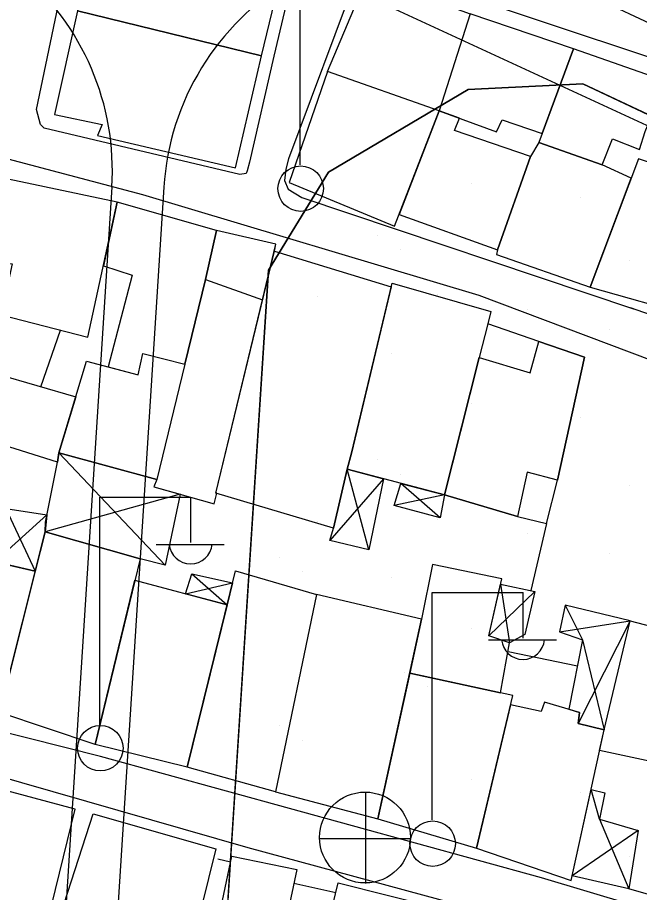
# Model space of a CAD drawing. Extents: x 417997 to 421451, y 4451742 to 4455216.
# Drawn here: x 419805.6 to 419853.5, y 4452925.3 to 4452992.7 of the extents above; entities that cross this region are included whole.
import ezdxf

# ---------------------------------------------------------------- set-up
doc = ezdxf.new("R2010")
doc.units = 0
for name, color, linetype in [('ADAKENARI', 7, 'Continuous'), ('B_Mesken', 7, 'Continuous'), ('B_Sundurma', 7, 'Continuous'), ('B_Teras', 7, 'Continuous'), ('Default', 7, 'Continuous'), ('KALDIRIM', 7, 'Continuous'), ('PL_AYA_PARK_DINLENME', 7, 'Continuous'), ('S_Elektrik_Diregi', 7, 'Continuous'), ('S_Rogar_Kapagi', 7, 'Continuous'), ('Sinir_Duvar_tek_tarafa_ait', 7, 'Continuous'), ('SN_KENTSEL_DONUSUM', 7, 'Continuous'), ('TR_PARKALANI', 7, 'Continuous'), ('Yol_Sose', 7, 'Continuous')]:
    doc.layers.add(name, color=color, linetype=linetype)

# ---------------------------------------------------------------- blocks, each defined once
blk = doc.blocks.new('POINT_DISPLAY')
at = {"layer": 'Default'}
blk.add_line((0, 0), (0, 0), dxfattribs=at)

msp = doc.modelspace()

# ---------------------------------------------------------------- linework, layer by layer
at = {"layer": 'ADAKENARI'}
for p, q in [((419840.332, 4452987.112), (419849.163, 4452987.535)), ((419840.332, 4452987.112), (419849.163, 4452987.535)), ((419849.163, 4452987.535), (419895.947, 4452965.601)), ((419849.163, 4452987.535), (419895.947, 4452965.601)), ((419829.548, 4452980.733), (419840.332, 4452987.112)), ((419829.548, 4452980.733), (419840.332, 4452987.112)), ((419824.923, 4452973.198), (419829.548, 4452980.733)), ((419824.923, 4452973.198), (419829.548, 4452980.733)), ((419819.013, 4452881.247), (419824.923, 4452973.198)), ((419819.013, 4452881.247), (419824.923, 4452973.198))]:
    msp.add_line(p, q, dxfattribs=at)
at = {"layer": 'B_Mesken'}
for points in [[(419815.783, 4453000.188), (419811.725, 4453001.326), (419810.211, 4452993.161), (419824.389, 4452989.716), (419826.282, 4452997.461), (419819.886, 4452999.084)], [(419829.47, 4452988.492), (419832.573, 4452995.809), (419840.477, 4452992.929), (419838.094, 4452985.466)], [(419810.211, 4452993.161), (419808.434, 4452985.189), (419812.109, 4452984.413), (419811.763, 4452983.562), (419822.396, 4452981.081), (419824.389, 4452989.716)], [(419848.443, 4452990.248), (419840.477, 4452992.929), (419838.094, 4452985.466), (419842.507, 4452983.855), (419842.945, 4452984.767), (419846.027, 4452983.723)], [(419855.566, 4452987.76), (419848.443, 4452990.248), (419845.765, 4452983.015), (419850.655, 4452981.312), (419851.442, 4452983.304), (419853.527, 4452982.493), (419853.956, 4452983.886)], [(419826.52, 4452979.946), (419834.644, 4452976.575), (419838.094, 4452985.466), (419829.47, 4452988.492)], [(419834.994, 4452977.476), (419842.583, 4452974.765), (419845.126, 4452981.942), (419839.278, 4452983.953), (419839.65, 4452984.898), (419838.094, 4452985.466)], [(419842.583, 4452974.765), (419842.506, 4452974.398), (419849.731, 4452971.888), (419852.894, 4452980.275), (419850.655, 4452981.312), (419845.765, 4452983.015), (419845.126, 4452981.942)], [(419856.186, 4452980.874), (419853.455, 4452981.76), (419849.731, 4452971.888), (419857.562, 4452969.666), (419860.173, 4452978.447), (419858.183, 4452979.071), (419855.893, 4452979.897)], [(419803.102, 4452973.99), (419805.178, 4452973.67), (419804.342, 4452969.744), (419811.019, 4452968.022), (419813.284, 4452978.44), (419804.859, 4452980.191)], [(419818.486, 4452965.956), (419820.079, 4452972.467), (419820.935, 4452976.261), (419813.284, 4452978.44), (419812.217, 4452973.531), (419814.438, 4452972.8), (419812.585, 4452965.744), (419814.892, 4452965.13), (419815.259, 4452966.787)], [(419816.324, 4452957.061), (419816.108, 4452956.493), (419820.754, 4452955.205), (419820.952, 4452956.006), (419820.874, 4452956.029), (419824.483, 4452970.917), (419825.501, 4452975.19), (419820.935, 4452976.261), (419820.079, 4452972.467), (419818.486, 4452965.956)], [(419831.006, 4452957.86), (419829.937, 4452953.324), (419820.874, 4452956.029), (419825.39, 4452974.658), (419834.393, 4452971.911), (419831.332, 4452959.088), (419831.332, 4452959.088)], [(419838.488, 4452955.878), (419831.006, 4452957.86), (419831.332, 4452959.088), (419834.46, 4452972.191), (419842.073, 4452970.003), (419841.827, 4452969.048), (419841.167, 4452966.478), (419839.727, 4452960.778)], [(419844.113, 4452954.215), (419846.348, 4452953.68), (419847.2, 4452957.007), (419849.281, 4452966.498), (419845.766, 4452967.692), (419841.827, 4452969.048), (419841.167, 4452966.478), (419839.727, 4452960.778), (419838.488, 4452955.878)], [(419810.915, 4452966.189), (419814.892, 4452965.13), (419815.259, 4452966.787), (419818.486, 4452965.956), (419816.324, 4452957.061), (419808.782, 4452959.127)], [(419808.782, 4452959.127), (419808.679, 4452958.406), (419800.735, 4452960.901), (419799.946, 4452961.129), (419801.051, 4452966.048), (419810.083, 4452963.434)], [(419804.201, 4452939.132), (419807.719, 4452953.041), (419815.036, 4452950.959), (419811.586, 4452936.666)], [(419804.201, 4452939.132), (419804.131, 4452938.547), (419796.238, 4452940.406), (419796.439, 4452940.77), (419798.447, 4452949.286), (419798.859, 4452951.036), (419799.01, 4452951.828), (419806.95, 4452950.002)], [(419842.826, 4452940.639), (419843.512, 4452944.48), (419841.919, 4452945.024), (419842.915, 4452949.413), (419837.581, 4452950.526), (419836.732, 4452946.314), (419836.732, 4452946.314), (419835.819, 4452942.154)], [(419818.672, 4452934.914), (419822.387, 4452950.042), (419828.627, 4452948.203), (419825.486, 4452933.02)], [(419814.64, 4452949.317), (419821.741, 4452947.411), (419818.672, 4452934.914), (419811.586, 4452936.666)], [(419825.486, 4452933.02), (419833.358, 4452930.943), (419836.732, 4452946.314), (419828.627, 4452948.203)], [(419862.08, 4452933.703), (419850.448, 4452936.184), (419850.8, 4452937.797), (419852.796, 4452946.179), (419863.594, 4452943.357), (419862.317, 4452935.906)], [(419833.358, 4452930.943), (419840.954, 4452928.666), (419843.77, 4452940.435), (419835.819, 4452942.154)], [(419840.954, 4452928.666), (419848.264, 4452926.169), (419850.8, 4452937.797), (419848.798, 4452938.273), (419848.895, 4452939.127), (419846.201, 4452939.929), (419845.951, 4452939.195), (419843.598, 4452939.714)], [(419798.832, 4452915.578), (419802.551, 4452914.609), (419803.596, 4452918.497), (419805.256, 4452918.03), (419805.772, 4452920.336), (419804.609, 4452920.709), (419805.689, 4452923.96), (419807.94, 4452923.087), (419810.046, 4452931.679), (419803.028, 4452933.551), (419800.35, 4452922.074)], [(419811.425, 4452931.305), (419820.884, 4452928.612), (419819.187, 4452921.768), (419811.716, 4452923.255), (419811.336, 4452922.058), (419808.631, 4452922.658)], [(419819.78, 4452916.96), (419822.11, 4452928.067), (419827.123, 4452927.028), (419826.197, 4452922.672), (419829.293, 4452921.871), (419828.348, 4452917.247), (419825.221, 4452918.32), (419824.741, 4452916.166)], [(419829.293, 4452921.871), (419830.312, 4452925.994), (419838.057, 4452924.062), (419835.451, 4452913.697), (419828.052, 4452915.465), (419828.348, 4452917.247)]]:
    msp.add_lwpolyline(points, close=True, dxfattribs=at)
at = {"layer": 'B_Sundurma'}
for p, q in [((419816.982, 4452950.48), (419808.782, 4452959.127)), ((419832.664, 4452951.659), (419831.006, 4452957.86)), ((419833.8, 4452957.12), (419829.653, 4452952.381)), ((419838.157, 4452954.117), (419835.146, 4452956.763)), ((419818.136, 4452955.931), (419807.719, 4452953.041)), ((419838.488, 4452955.878), (419834.625, 4452955.06)), ((419804.695, 4452954.829), (419806.95, 4452950.002)), ((419803.837, 4452950.718), (419807.864, 4452954.339)), ((419819.035, 4452949.803), (419821.741, 4452947.411)), ((419818.53, 4452948.273), (419822.155, 4452949.099)), ((419842.821, 4452949), (419843.512, 4452944.48)), ((419845.459, 4452948.45), (419841.919, 4452945.024)), ((419847.805, 4452947.378), (419849.135, 4452944.711)), ((419847.358, 4452945.326), (419852.796, 4452946.179)), ((419852.796, 4452946.179), (419848.798, 4452938.273)), ((419849.135, 4452944.711), (419850.8, 4452937.797)), ((419850.436, 4452930.907), (419849.796, 4452933.194)), ((419850.436, 4452930.907), (419852.717, 4452925.552)), ((419853.434, 4452930.045), (419848.344, 4452926.537))]:
    msp.add_line(p, q, dxfattribs=at)
for points in [[(419818.136, 4452955.931), (419816.982, 4452950.48), (419815.036, 4452950.959), (419807.719, 4452953.041), (419807.753, 4452953.787), (419808.679, 4452958.406), (419808.782, 4452959.127), (419816.324, 4452957.061), (419816.108, 4452956.493)], [(419833.8, 4452957.12), (419832.664, 4452951.659), (419829.653, 4452952.381), (419829.937, 4452953.324), (419831.006, 4452957.86)], [(419838.488, 4452955.878), (419838.157, 4452954.117), (419834.625, 4452955.06), (419835.146, 4452956.763)], [(419803.837, 4452950.718), (419804.695, 4452954.829), (419807.864, 4452954.339), (419807.719, 4452953.041), (419806.95, 4452950.002)], [(419818.53, 4452948.273), (419819.035, 4452949.803), (419822.155, 4452949.099), (419821.741, 4452947.411)], [(419842.821, 4452949), (419845.459, 4452948.45), (419844.686, 4452945.119), (419843.512, 4452944.48), (419841.919, 4452945.024)], [(419852.796, 4452946.179), (419847.805, 4452947.378), (419847.358, 4452945.326), (419849.135, 4452944.711), (419848.092, 4452939.366), (419848.895, 4452939.127), (419848.798, 4452938.273), (419850.8, 4452937.797)], [(419849.796, 4452933.194), (419850.865, 4452932.945), (419850.436, 4452930.907), (419853.434, 4452930.045), (419852.717, 4452925.552), (419848.344, 4452926.537)]]:
    msp.add_lwpolyline(points, close=True, dxfattribs=at)
at = {"layer": 'B_Teras'}
for points in [[(419825.39, 4452974.658), (419825.501, 4452975.19), (419820.935, 4452976.261), (419820.079, 4452972.467), (419824.483, 4452970.917)], [(419838.488, 4452955.878), (419841.167, 4452966.478), (419845.097, 4452965.284), (419845.766, 4452967.692), (419849.281, 4452966.498), (419847.2, 4452957.007), (419844.868, 4452957.63), (419844.113, 4452954.215)]]:
    msp.add_lwpolyline(points, close=True, dxfattribs=at)
at = {"layer": 'KALDIRIM'}
for p, q in [((419876.38, 4452981.793), (419845.355, 4452996.415)), ((419876.38, 4452981.793), (419845.355, 4452996.415)), ((419812.861, 4452979.593), (419805.768, 4452868.493)), ((419812.861, 4452979.593), (419805.768, 4452868.493)), ((419816.869, 4452979.598), (419809.758, 4452868.218)), ((419816.869, 4452979.598), (419809.758, 4452868.218))]:
    msp.add_line(p, q, dxfattribs=at)
for centre, start, end in [((419792.901, 4452980.867), 356.34714, 103.63289), ((419792.901, 4452980.867), 356.34714, 103.63289), ((419836.828, 4452978.324), 64.76551, 176.34714), ((419836.828, 4452978.324), 64.76551, 176.34714)]:
    msp.add_arc(centre, 20, start, end, dxfattribs=at)
at = {"layer": 'PL_AYA_PARK_DINLENME'}
msp.add_lwpolyline([(419892.986, 4452909.779), (419904.281, 4452961.694), (419895.947, 4452965.601), (419849.163, 4452987.535), (419840.332, 4452987.112), (419829.548, 4452980.733), (419824.923, 4452973.198), (419819.013, 4452881.247), (419818.495, 4452872.106), (419872.919, 4452860.412), (419881.829, 4452858.497), (419892.986, 4452909.779)], dxfattribs=at)
msp.add_lwpolyline([(419892.986, 4452909.779), (419904.281, 4452961.694), (419895.947, 4452965.601), (419849.163, 4452987.535), (419840.332, 4452987.112), (419829.548, 4452980.733), (419824.923, 4452973.198), (419819.013, 4452881.247), (419818.495, 4452872.106), (419872.919, 4452860.412), (419881.829, 4452858.497), (419892.986, 4452909.779)], dxfattribs=at)
at = {"layer": 'S_Elektrik_Diregi'}
for p, q in [((419827.381, 4452981.308), (419827.381, 4452998.808)), ((419811.937, 4452938.209), (419811.937, 4452955.709)), ((419811.937, 4452955.709), (419818.937, 4452955.709)), ((419818.937, 4452952.209), (419818.937, 4452955.709)), ((419816.277, 4452952.069), (419821.527, 4452952.069)), ((419837.552, 4452930.855), (419837.552, 4452948.355)), ((419837.552, 4452948.355), (419844.552, 4452948.355)), ((419844.552, 4452944.855), (419844.552, 4452948.355)), ((419841.892, 4452944.715), (419847.142, 4452944.715))]:
    msp.add_line(p, q, dxfattribs=at)
for centre in [(419827.417, 4452979.473), (419811.973, 4452936.374), (419837.588, 4452929.02)]:
    msp.add_circle(centre, 1.75, dxfattribs=at)
for centre in [(419818.937, 4452952.222), (419844.553, 4452944.868)]:
    msp.add_arc(centre, 1.658, 184.83843, 355.14641, dxfattribs=at)
at = {"layer": 'S_Rogar_Kapagi'}
for p, q in [((419832.428, 4452925.963), (419832.428, 4452932.963)), ((419828.858, 4452929.428), (419835.858, 4452929.428))]:
    msp.add_line(p, q, dxfattribs=at)
msp.add_circle((419832.375, 4452929.492), 3.5, dxfattribs=at)
at = {"layer": 'Sinir_Duvar_tek_tarafa_ait'}
for points in [[(419807.384, 4452964.215), (419808.899, 4452968.569)], [(419846.348, 4452953.68), (419845.144, 4452948.515)], [(419843.394, 4452943.823), (419848.746, 4452942.717)], [(419821.024, 4452927.839), (419822.016, 4452927.617)], [(419826.898, 4452925.969), (419830.131, 4452925.263)], [(419860.706, 4452923.25), (419852.717, 4452925.552)]]:
    msp.add_lwpolyline(points, dxfattribs=at)
at = {"layer": 'SN_KENTSEL_DONUSUM'}
msp.add_line((419920.369, 4452953.753), (419799.082, 4453009.731), dxfattribs=at)
msp.add_line((419920.369, 4452953.753), (419799.082, 4453009.731), dxfattribs=at)
at = {"layer": 'Yol_Sose'}
for points in [[(419864.387, 4452990.139), (419838.824, 4452999.33), (419829.455, 4453001.733), (419829.054, 4453001.666), (419828.576, 4453001.442), (419827.789, 4452999.994), (419825.353, 4452989.687), (419823.466, 4452981.511), (419823.286, 4452980.834), (419823.213, 4452980.634), (419822.729, 4452980.55), (419807.648, 4452984.138), (419807.36, 4452984.422), (419807.06, 4452985.558), (419810.282, 4453001.09), (419815.385, 4453026.133), (419815.641, 4453026.541), (419816.066, 4453026.929), (419828.453, 4453026.596), (419829.005, 4453026.725)], [(419892.43, 4452956.489), (419898.852, 4452954.579), (419899.516, 4452954.731), (419899.98, 4452955.981), (419902.681, 4452966.319), (419903.257, 4452969.849), (419903.069, 4452970.398), (419902.711, 4452970.921), (419877.002, 4452981.31), (419856.173, 4452988.952), (419833.239, 4452996.617), (419832.634, 4452996.667), (419832.19, 4452996.514), (419831.796, 4452996.029), (419826.486, 4452981.761), (419826.262, 4452980.985), (419826.161, 4452980.097), (419826.452, 4452979.439), (419827.513, 4452978.8), (419853.073, 4452970.218)], [(419783.855, 4452942.821), (419762.858, 4452948.451), (419762.62, 4452948.812), (419762.872, 4452949.769), (419765.763, 4452961.657), (419770.086, 4452981.12), (419772.158, 4452989.14), (419772.582, 4452989.337), (419773.297, 4452989.294), (419788.826, 4452985.997), (419815.216, 4452979.013), (419841.148, 4452971.263), (419869.636, 4452960.529), (419896.786, 4452951.257), (419897.183, 4452950.871), (419897.247, 4452950.434), (419893.965, 4452939.547), (419888.62, 4452920.134), (419887.132, 4452915.032), (419886.82, 4452914.775), (419886.209, 4452914.833), (419871.115, 4452918.876)], [(419852.811, 4452970.306), (419892.43, 4452956.489)], [(419871.115, 4452918.876), (419845.965, 4452926.388), (419811.982, 4452935.73), (419783.855, 4452942.821)], [(419777.082, 4452940.766), (419800.864, 4452935.161), (419823.335, 4452928.728), (419843.534, 4452923.246), (419867.659, 4452916.001), (419885.037, 4452911.267), (419886.253, 4452910.062), (419887.319, 4452907.698), (419888.238, 4452903.686), (419887.342, 4452890.598), (419884.303, 4452874.57), (419878.479, 4452851.554), (419874.067, 4452830.865)]]:
    msp.add_lwpolyline(points, dxfattribs=at)

# ---------------------------------------------------------------- block references
at = {"layer": 'TR_PARKALANI', "xscale": 0.1, "yscale": 0.10000000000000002}
for p in [(419840.583, 4452979.852), (419840.583, 4452979.852), (419849.008, 4452978.805), (419849.008, 4452978.805), (419833.338, 4452975.898), (419833.338, 4452975.898), (419835.084, 4452974.784), (419835.084, 4452974.784), (419852.729, 4452973.923), (419852.729, 4452973.923), (419837.957, 4452971.319), (419837.957, 4452971.319), (419828.737, 4452971.132), (419828.737, 4452971.132), (419844.863, 4452970.194), (419844.863, 4452970.194), (419851.21, 4452968.637), (419851.21, 4452968.637), (419834.444, 4452966.802), (419834.444, 4452966.802), (419840.583, 4452962.929), (419840.583, 4452962.929), (419849.008, 4452961.882), (419849.008, 4452961.882), (419833.338, 4452958.599), (419833.338, 4452958.599), (419835.084, 4452957.485), (419835.084, 4452957.485), (419852.729, 4452956.624), (419852.729, 4452956.624), (419828.737, 4452953.833), (419828.737, 4452953.833), (419837.957, 4452954.019), (419837.957, 4452954.019), (419844.863, 4452952.895), (419844.863, 4452952.895), (419825.817, 4452951.078), (419825.817, 4452951.078), (419851.21, 4452951.337), (419851.21, 4452951.337), (419827.562, 4452949.963), (419827.562, 4452949.963), (419834.444, 4452949.503), (419834.444, 4452949.503), (419840.583, 4452945.63), (419840.583, 4452945.63), (419849.008, 4452944.583), (419849.008, 4452944.583), (419835.406, 4452942.24), (419835.406, 4452942.24), (419837.152, 4452941.126), (419837.152, 4452941.126), (419825.817, 4452938.104), (419825.817, 4452938.104), (419827.562, 4452936.989), (419827.562, 4452936.989), (419840.583, 4452933.972), (419840.583, 4452933.972), (419849.008, 4452932.925), (419849.008, 4452932.925), (419833.338, 4452930.018), (419833.338, 4452930.018), (419835.084, 4452928.904), (419835.084, 4452928.904), (419852.729, 4452928.043), (419852.729, 4452928.043), (419837.957, 4452925.438), (419837.957, 4452925.438)]:
    msp.add_blockref('POINT_DISPLAY', p, dxfattribs=at)

doc.saveas('drawing.dxf')
